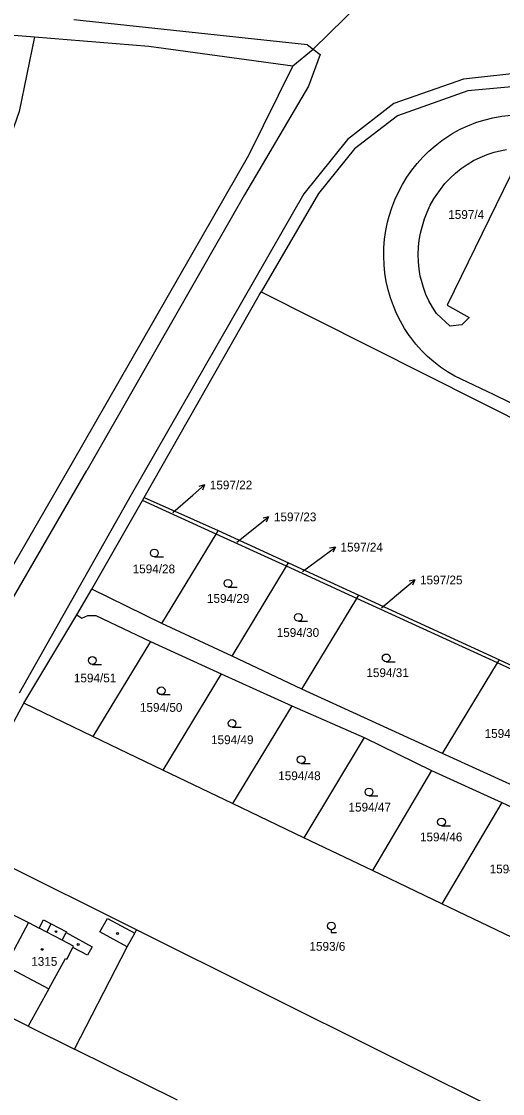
# Model space of a CAD drawing. Extents: x -679220 to -673243, y -1075091 to -1066557.
# Drawn here: x -677633.6 to -677540.5, y -1071612.6 to -1071405.1 of the extents above; entities that cross this region are included whole.
import ezdxf

# ---------------------------------------------------------------- set-up
doc = ezdxf.new("R2010")
doc.units = 0
for name, color, linetype in [('Hranice parcel', 7, 'Continuous'), ('Parcelní čísla', 7, 'Continuous'), ('Pop  PČ popisy', 7, 'Continuous'), ('Vnitřní kresba', 7, 'Continuous'), ('Značky budov', 7, 'Continuous'), ('Značky kultur', 7, 'Continuous')]:
    doc.layers.add(name, color=color, linetype=linetype)

msp = doc.modelspace()

# ---------------------------------------------------------------- linework, layer by layer
at = {"layer": 'Hranice parcel'}
for p, q in [((-677610.19, -1071497.8), (-677609.85, -1071497.19)), ((-677609.85, -1071497.19), (-677595.5, -1071503.6)), ((-677619.94, -1071514.94), (-677610.19, -1071497.8)), ((-677595.93, -1071504.31), (-677610.19, -1071497.8)), ((-677606.39, -1071521.59), (-677595.93, -1071504.31)), ((-677595.93, -1071504.31), (-677595.5, -1071503.6)), ((-677582.29, -1071510.53), (-677595.93, -1071504.31)), ((-677595.5, -1071503.6), (-677581.89, -1071509.87)), ((-677592.82, -1071527.94), (-677582.29, -1071510.53)), ((-677582.29, -1071510.53), (-677581.89, -1071509.87)), ((-677568.67, -1071516.74), (-677582.29, -1071510.53)), ((-677581.89, -1071509.87), (-677568.3, -1071516.13)), ((-677622.89, -1071519.94), (-677619.94, -1071514.94)), ((-677606.39, -1071521.59), (-677619.94, -1071514.94)), ((-677579.33, -1071534.29), (-677568.67, -1071516.74)), ((-677568.67, -1071516.74), (-677568.3, -1071516.13)), ((-677541.41, -1071529.19), (-677568.67, -1071516.74)), ((-677568.3, -1071516.13), (-677541.06, -1071528.61)), ((-677633.15, -1071537.04), (-677622.89, -1071519.94)), ((-677592.82, -1071527.94), (-677606.39, -1071521.59)), ((-677608.6, -1071525.12), (-677619.78, -1071543.45)), ((-677608.6, -1071525.12), (-677594.92, -1071531.34)), ((-677579.33, -1071534.29), (-677592.82, -1071527.94)), ((-677552.08, -1071546.78), (-677541.41, -1071529.19)), ((-677541.41, -1071529.19), (-677541.06, -1071528.61)), ((-677527.92, -1071535.57), (-677541.41, -1071529.19)), ((-677541.06, -1071528.61), (-677527.52, -1071534.91)), ((-677594.92, -1071531.34), (-677606.2, -1071549.97)), ((-677594.92, -1071531.34), (-677581.28, -1071537.54)), ((-677552.08, -1071546.78), (-677579.33, -1071534.29)), ((-677647.17, -1071563.08), (-677633.15, -1071537.04)), ((-677619.78, -1071543.45), (-677633.15, -1071537.04)), ((-677581.28, -1071537.54), (-677592.73, -1071556.43)), ((-677581.28, -1071537.54), (-677567.25, -1071543.65)), ((-677606.2, -1071549.97), (-677619.78, -1071543.45)), ((-677567.25, -1071543.65), (-677578.91, -1071563.07)), ((-677567.25, -1071543.65), (-677554.21, -1071550.04)), ((-677538.35, -1071553.02), (-677552.08, -1071546.78)), ((-677592.73, -1071556.43), (-677606.2, -1071549.97)), ((-677554.21, -1071550.04), (-677565.65, -1071569.43)), ((-677554.21, -1071550.04), (-677540.61, -1071556.25)), ((-677578.91, -1071563.07), (-677592.73, -1071556.43)), ((-677540.61, -1071556.25), (-677552.22, -1071575.88)), ((-677540.61, -1071556.25), (-677526.95, -1071562.58)), ((-677611.33, -1071580.93), (-677647.17, -1071563.08)), ((-677565.65, -1071569.43), (-677578.91, -1071563.07)), ((-677552.22, -1071575.88), (-677565.65, -1071569.43)), ((-677538.62, -1071582.4), (-677552.22, -1071575.88)), ((-677475.97, -1071648.33), (-677611.33, -1071580.93)), ((-677632.29, -1071599.54), (-677659.4, -1071586.1)), ((-677632.29, -1071599.54), (-677623.32, -1071603.99)), ((-677603.41, -1071613.91), (-677623.32, -1071603.99))]:
    msp.add_line(p, q, dxfattribs=at)
for points in [[(-677581.06, -1071413.63), (-677577.13, -1071410.43), (-677571, -1071404.43), (-677567.33, -1071400.82)], [(-677668.67, -1071406.15), (-677647.03, -1071406.71), (-677631.04, -1071408.03)], [(-677631.04, -1071408.03), (-677634.06, -1071422.51), (-677671.93, -1071531.12), (-677696.09, -1071583.01)], [(-677631.04, -1071408.03), (-677608.96, -1071409.86), (-677581.06, -1071413.63)], [(-677581.06, -1071413.63), (-677589.62, -1071430.98), (-677623.81, -1071490.51), (-677643.12, -1071523.94), (-677667.72, -1071571.95), (-677679.36, -1071592.98)], [(-677524.38, -1071416.45), (-677547.16, -1071418.48), (-677560.78, -1071423.33), (-677569.14, -1071429.68), (-677576.12, -1071438.38), (-677587.19, -1071457.4)], [(-677549.7, -1071473.72), (-677551.1, -1071472.89), (-677552.45, -1071471.97), (-677553.74, -1071470.97), (-677554.97, -1071469.89), (-677556.13, -1071468.74), (-677557.22, -1071467.52), (-677558.22, -1071466.24), (-677558.51, -1071465.85), (-677559.41, -1071464.49), (-677560.23, -1071463.08), (-677560.96, -1071461.62), (-677561.6, -1071460.12), (-677562.15, -1071458.58), (-677562.61, -1071457.02), (-677562.96, -1071455.42), (-677563.22, -1071453.81), (-677563.39, -1071452.16), (-677563.45, -1071450.5), (-677563.42, -1071448.85), (-677563.28, -1071447.19), (-677563.05, -1071445.55), (-677562.72, -1071443.93), (-677562.41, -1071442.73), (-677561.91, -1071441.15), (-677561.31, -1071439.61), (-677560.62, -1071438.1), (-677559.85, -1071436.63), (-677558.98, -1071435.22), (-677558.03, -1071433.86), (-677557.01, -1071432.56), (-677555.9, -1071431.32), (-677554.74, -1071430.18), (-677553.51, -1071429.1), (-677552.22, -1071428.11), (-677551.44, -1071427.57), (-677550.06, -1071426.71), (-677548.63, -1071425.93), (-677547.16, -1071425.24), (-677545.64, -1071424.64), (-677544.09, -1071424.14), (-677542.35, -1071423.72), (-677540.59, -1071423.4), (-677538.82, -1071423.17)], [(-677553.26, -1071461.57), (-677554.02, -1071460.39), (-677554.7, -1071459.16), (-677555.28, -1071457.89), (-677555.78, -1071456.57), (-677556.18, -1071455.23), (-677556.38, -1071454.36), (-677556.62, -1071452.98), (-677556.76, -1071451.58), (-677556.8, -1071450.18), (-677556.74, -1071448.78), (-677556.58, -1071447.39), (-677556.33, -1071446.01), (-677555.97, -1071444.65), (-677555.55, -1071443.28), (-677555.04, -1071441.95), (-677554.44, -1071440.65), (-677553.74, -1071439.4), (-677553.33, -1071438.73), (-677552.5, -1071437.56), (-677551.6, -1071436.45), (-677550.62, -1071435.41), (-677549.57, -1071434.43), (-677548.46, -1071433.54), (-677547.28, -1071432.72), (-677546.05, -1071432), (-677544.76, -1071431.36), (-677543.44, -1071430.82), (-677542.08, -1071430.37), (-677540.69, -1071430.01), (-677539.7, -1071429.82)], [(-677537.61, -1071432.26), (-677551.2, -1071459.97), (-677546.91, -1071462.35), (-677548.32, -1071463.81), (-677550.63, -1071464.06), (-677553.26, -1071461.57)], [(-677609.85, -1071497.19), (-677587.59, -1071458.03), (-677587.19, -1071457.4)], [(-677587.19, -1071457.4), (-677502.54, -1071500), (-677433.93, -1071533.74), (-677395.28, -1071552.08)], [(-677461.89, -1071516.47), (-677483.23, -1071506.15), (-677542.2, -1071477.26), (-677549.7, -1071473.72)], [(-677622.89, -1071519.94), (-677621.89, -1071520.58), (-677620.73, -1071520.03), (-677619.17, -1071520.07), (-677608.6, -1071525.12)], [(-677650.93, -1071570.15), (-677632.21, -1071579.49), (-677636.67, -1071587.87), (-677628.27, -1071592.32), (-677632.29, -1071599.54)], [(-677623.32, -1071603.99), (-677613.14, -1071584.19), (-677611.67, -1071581.57), (-677611.33, -1071580.93)]]:
    msp.add_lwpolyline(points, dxfattribs=at)
at = {"layer": 'Pop  PČ popisy'}
for p, q in [((-677600.41, -1071496.74), (-677598.15, -1071494.77)), ((-677598.15, -1071494.77), (-677599.23, -1071495.05)), ((-677598.15, -1071494.77), (-677598.57, -1071495.81)), ((-677604.3, -1071500.09), (-677600.41, -1071496.74)), ((-677588.07, -1071502.84), (-677585.74, -1071500.95)), ((-677585.74, -1071500.95), (-677586.83, -1071501.19)), ((-677585.74, -1071500.95), (-677586.2, -1071501.97)), ((-677591.89, -1071505.89), (-677588.07, -1071502.84)), ((-677575.23, -1071508.61), (-677572.83, -1071506.8)), ((-677572.83, -1071506.8), (-677573.93, -1071507.01)), ((-677572.83, -1071506.8), (-677573.33, -1071507.81)), ((-677579.18, -1071511.56), (-677575.23, -1071508.61)), ((-677559.74, -1071515.09), (-677557.44, -1071513.16)), ((-677557.44, -1071513.16), (-677558.53, -1071513.42)), ((-677557.44, -1071513.16), (-677557.89, -1071514.19)), ((-677563.91, -1071518.55), (-677559.74, -1071515.09))]:
    msp.add_line(p, q, dxfattribs=at)
at = {"layer": 'Vnitřní kresba'}
for p, q in [((-677578.23, -1071409.58), (-677623.48, -1071404.72)), ((-677578.23, -1071409.58), (-677577.13, -1071410.43)), ((-677575.78, -1071411.46), (-677578.02, -1071417.61)), ((-677577.13, -1071410.43), (-677575.78, -1071411.46)), ((-677523.61, -1071413.49), (-677548.01, -1071416.23)), ((-677548.01, -1071416.23), (-677561.48, -1071420.93)), ((-677578.02, -1071417.61), (-677590.43, -1071438.59)), ((-677561.48, -1071420.93), (-677570.5, -1071427.93)), ((-677570.5, -1071427.93), (-677578.92, -1071438.42)), ((-677590.43, -1071438.59), (-677620.95, -1071491.99)), ((-677578.92, -1071438.42), (-677612.34, -1071496.67)), ((-677639.12, -1071523.36), (-677620.95, -1071491.99)), ((-677612.34, -1071496.67), (-677634.05, -1071535.11)), ((-677632.21, -1071579.49), (-677630.15, -1071580.57)), ((-677630.15, -1071580.57), (-677629.3, -1071578.96)), ((-677629.3, -1071578.96), (-677627.86, -1071579.72)), ((-677628.71, -1071581.34), (-677627.86, -1071579.72)), ((-677627.86, -1071579.72), (-677624.89, -1071581.3)), ((-677618.42, -1071581.31), (-677616.97, -1071578.7)), ((-677616.97, -1071578.7), (-677611.67, -1071581.57)), ((-677628.71, -1071581.34), (-677630.15, -1071580.57)), ((-677625.74, -1071582.9), (-677628.71, -1071581.34)), ((-677625.74, -1071582.9), (-677624.95, -1071581.42)), ((-677624.89, -1071581.3), (-677624.95, -1071581.42)), ((-677624.95, -1071581.42), (-677619.93, -1071584.17)), ((-677613.14, -1071584.19), (-677618.42, -1071581.31)), ((-677623.5, -1071584.08), (-677625.74, -1071582.9)), ((-677624.82, -1071586.58), (-677623.64, -1071584.35)), ((-677623.64, -1071584.35), (-677623.5, -1071584.08)), ((-677620.81, -1071585.84), (-677623.64, -1071584.35)), ((-677619.93, -1071584.17), (-677620.81, -1071585.84)), ((-677628.27, -1071592.32), (-677625.08, -1071586.44)), ((-677625.08, -1071586.44), (-677624.82, -1071586.58))]:
    msp.add_line(p, q, dxfattribs=at)
at = {"layer": 'Značky budov'}
for centre in [(-677626.91, -1071581.25), (-677615, -1071581.63), (-677622.62, -1071583.76), (-677629.59, -1071584.69)]:
    msp.add_circle(centre, 0.175, dxfattribs=at)
at = {"layer": 'Značky kultur'}
for p, q in [((-677607.86, -1071508.71), (-677606.11, -1071508.71)), ((-677593.6, -1071514.58), (-677591.85, -1071514.58)), ((-677579.99, -1071521.17), (-677578.24, -1071521.17)), ((-677619.88, -1071529.51), (-677618.13, -1071529.51)), ((-677562.98, -1071529.01), (-677561.23, -1071529.01)), ((-677606.54, -1071535.38), (-677604.79, -1071535.38)), ((-677592.82, -1071541.7), (-677591.07, -1071541.7)), ((-677579.44, -1071548.72), (-677577.69, -1071548.72)), ((-677566.32, -1071554.97), (-677564.57, -1071554.97)), ((-677552.27, -1071560.79), (-677550.52, -1071560.79)), ((-677573.61, -1071580.9), (-677573.61, -1071581.4)), ((-677573.61, -1071581.4), (-677572.61, -1071581.4))]:
    msp.add_line(p, q, dxfattribs=at)
for centre in [(-677607.86, -1071507.96), (-677593.6, -1071513.83), (-677579.99, -1071520.42), (-677619.88, -1071528.76), (-677562.98, -1071528.26), (-677606.54, -1071534.63), (-677592.82, -1071540.95), (-677579.44, -1071547.97), (-677566.32, -1071554.22), (-677552.27, -1071560.04), (-677573.61, -1071580.15)]:
    msp.add_circle(centre, 0.75, dxfattribs=at)

# ---------------------------------------------------------------- texts
at = {"layer": 'Parcelní čísla'}
for s, p in [('1597/4', (-677550.97, -1071443.28)), ('1597/22', (-677597.13, -1071495.64)), ('1597/23', (-677584.72, -1071501.82)), ('1597/24', (-677571.83, -1071507.67)), ('1594/28', (-677612.07, -1071511.89)), ('1597/25', (-677556.43, -1071514.03)), ('1594/29', (-677597.69, -1071517.61)), ('1594/30', (-677584.18, -1071524.2)), ('1594/31', (-677566.82, -1071531.98)), ('1594/51', (-677623.45, -1071533)), ('1594/50', (-677610.66, -1071538.7)), ('1594/32', (-677543.93, -1071543.75)), ('1594/49', (-677596.89, -1071544.96)), ('1594/48', (-677583.89, -1071551.93)), ('1594/47', (-677570.28, -1071558.01)), ('1594/46', (-677556.45, -1071563.78)), ('1594/45', (-677542.96, -1071569.98)), ('1593/6', (-677577.84, -1071584.96)), ('1315', (-677631.7, -1071587.87))]:
    msp.add_text(s, height=1.7, dxfattribs=at).set_placement(p)

doc.saveas('drawing.dxf')
